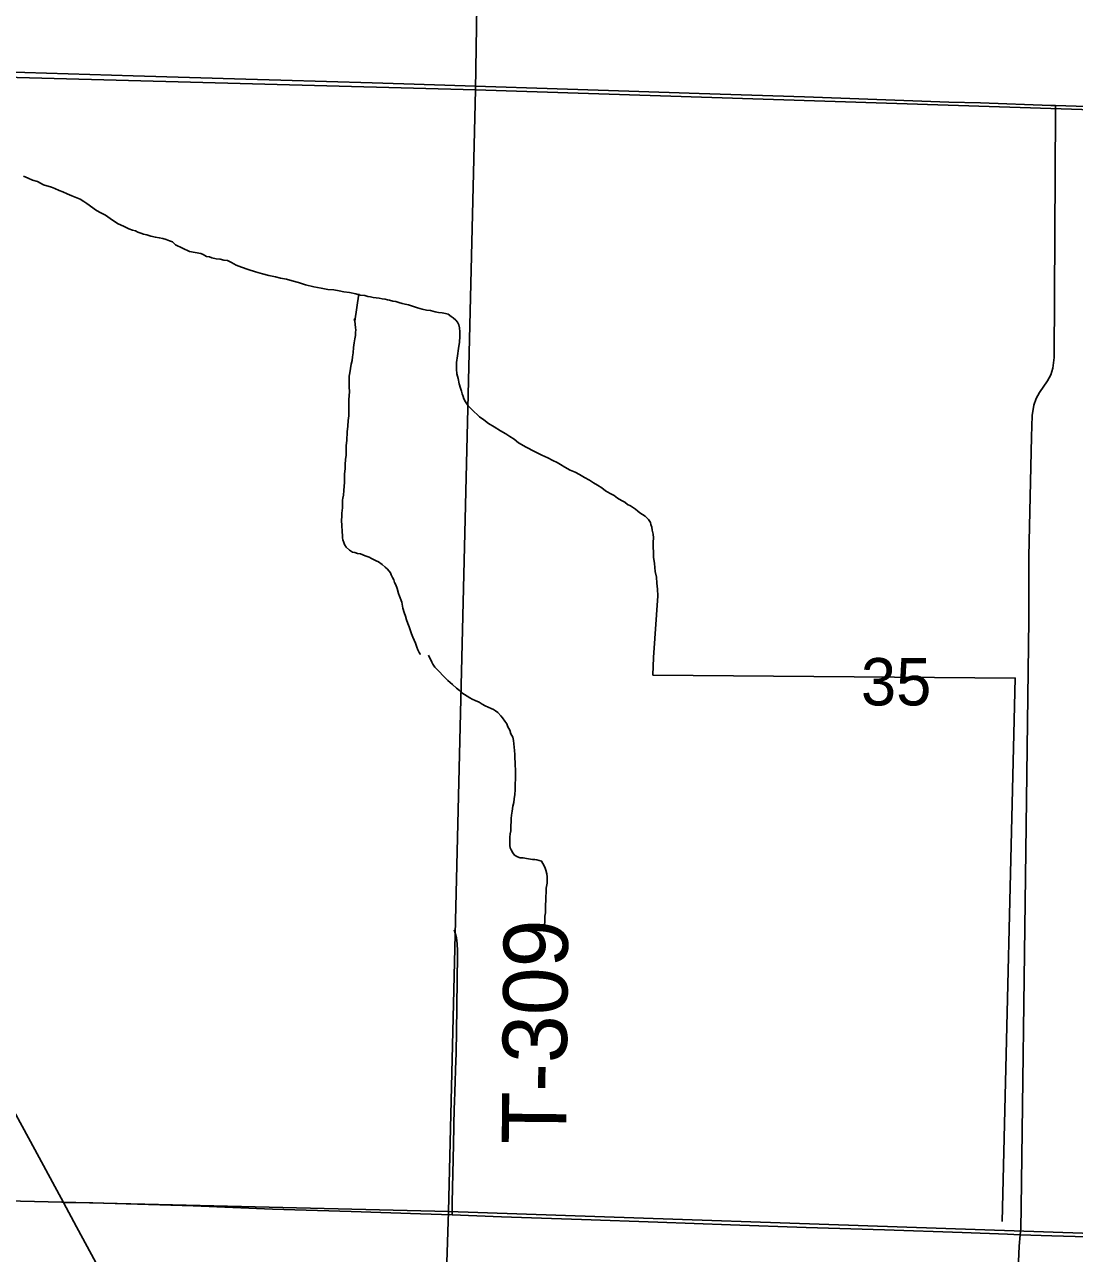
# Model space of a CAD drawing. Extents: x 1587405 to 1714697, y 1028970 to 1155083.
# Drawn here: x 1669958 to 1674855, y 1091803 to 1097535 of the extents above; entities that cross this region are included whole.
import ezdxf

# ---------------------------------------------------------------- set-up
doc = ezdxf.new("R2010")
doc.units = 0
for name, color, linetype in [('GM_X_Minor_River', 7, 'Continuous'), ('GM_X_Section', 7, 'Continuous'), ('GM_X_Section_Text', 7, 'Continuous'), ('GM_X_State_Route', 7, 'Continuous'), ('GM_X_Township_Road', 7, 'Continuous'), ('GM_X_Township_Road_Text', 7, 'Continuous')]:
    doc.layers.add(name, color=color, linetype=linetype)

msp = doc.modelspace()

# ---------------------------------------------------------------- linework, layer by layer
at = {"layer": 'GM_X_Minor_River'}
for points in [[(1669953.1, 1096828.6), (1669975.1, 1096818.2), (1669995.2, 1096809.9), (1670017.2, 1096803.6), (1670045.2, 1096787.2), (1670083.4, 1096776.6), (1670099.4, 1096770.4), (1670119.4, 1096762.1), (1670135.5, 1096755.8), (1670155.5, 1096745.5), (1670177.5, 1096737.2), (1670201.6, 1096726.8), (1670217.6, 1096720.6), (1670233.6, 1096710.4), (1670247.6, 1096700.1), (1670293.5, 1096667.4), (1670313.5, 1096657.1), (1670335.5, 1096646.8), (1670357.5, 1096630.4), (1670391.4, 1096607.8), (1670421.5, 1096593.4), (1670443.5, 1096583), (1670461.5, 1096576.8), (1670475.6, 1096572.6), (1670485.6, 1096566.4), (1670499.6, 1096562.2), (1670511.7, 1096558), (1670527.7, 1096553.8), (1670545.8, 1096547.6), (1670567.9, 1096543.2), (1670586, 1096541), (1670602, 1096536.8), (1670618.1, 1096532.5), (1670634.1, 1096526.3), (1670648.2, 1096522.1), (1670662.1, 1096507.9), (1670726.2, 1096476.9), (1670780.4, 1096468.1), (1670790.4, 1096462), (1670806.4, 1096453.7), (1670820.5, 1096451.5), (1670830.5, 1096447.4), (1670850.6, 1096443.1), (1670870.7, 1096440.8), (1670886.8, 1096436.6), (1670904.9, 1096434.3), (1670922.9, 1096426.1), (1670944.9, 1096413.7), (1670969, 1096403.4), (1671001.1, 1096392.9), (1671035.2, 1096382.4), (1671067.3, 1096371.9), (1671097.4, 1096365.5), (1671127.5, 1096359.1), (1671151.6, 1096352.8), (1671179.8, 1096348.4), (1671205.8, 1096340), (1671235.9, 1096331.6), (1671268, 1096321.1), (1671306.2, 1096312.6), (1671340.4, 1096306.1), (1671372.5, 1096299.6), (1671400.7, 1096297.2), (1671424.8, 1096292.9), (1671446.9, 1096288.6), (1671473.1, 1096286.2), (1671503.2, 1096279.8), (1671523.3, 1096273.5), (1671545.4, 1096271.2), (1671559.4, 1096267), (1671571.5, 1096264.9), (1671583.6, 1096262.7), (1671597.6, 1096260.5), (1671611.7, 1096258.3), (1671625.8, 1096256.1), (1671639.8, 1096253.9), (1671649.9, 1096251.8), (1671659.9, 1096249.6), (1671676, 1096245.4), (1671690.1, 1096243.2), (1671704.1, 1096239), (1671718.2, 1096234.8), (1671732.2, 1096230.6), (1671748.3, 1096228.4), (1671790.4, 1096213.8), (1671812.5, 1096207.5), (1671832.6, 1096203.2), (1671850.7, 1096200.9), (1671862.7, 1096198.8), (1671872.7, 1096194.6), (1671888.8, 1096192.4), (1671904.9, 1096190.2), (1671921, 1096187.9), (1671933, 1096183.8), (1671947, 1096173.5), (1671957, 1096167.4), (1671969, 1096157.2), (1671976.9, 1096147)], [(1671516.4, 1096279.2), (1671497.5, 1096151.3), (1671495.7, 1096161.4), (1671497.5, 1096151.3), (1671499.4, 1096137.2), (1671501.2, 1096121.1), (1671503.1, 1096111.1), (1671500.9, 1096099.1), (1671500.7, 1096085), (1671498.5, 1096068.9), (1671494.3, 1096050.9), (1671492, 1096028.8), (1671489.7, 1096004.8), (1671487.4, 1095984.7), (1671485.2, 1095968.7), (1671480.9, 1095950.6), (1671478.6, 1095930.6), (1671474.4, 1095910.6), (1671472.2, 1095894.5), (1671472, 1095882.4), (1671471.8, 1095868.4), (1671471.5, 1095844.3), (1671473.3, 1095824.2), (1671471, 1095804.1), (1671470.8, 1095786), (1671470.5, 1095763.9), (1671470.3, 1095743.9), (1671470, 1095725.8), (1671469.8, 1095709.7), (1671467.5, 1095687.6), (1671465.2, 1095661.6), (1671462.8, 1095635.5), (1671460.3, 1095595.3), (1671458, 1095571.2), (1671457.7, 1095551.2), (1671457.6, 1095541.1), (1671457.4, 1095527.1), (1671455.2, 1095507), (1671452.9, 1095482.9), (1671452.6, 1095462.8), (1671450.3, 1095438.8), (1671449.8, 1095400.6), (1671447.3, 1095362.4), (1671445, 1095340.4), (1671442.8, 1095326.3), (1671440.7, 1095316.3), (1671440.5, 1095300.3), (1671440.2, 1095280.2), (1671437.9, 1095256.1), (1671437.7, 1095238), (1671435.5, 1095226), (1671437.1, 1095193.8), (1671438.9, 1095175.7), (1671438.8, 1095165.7), (1671440.7, 1095155.6), (1671440.5, 1095141.5), (1671442.4, 1095131.5), (1671446.3, 1095119.4), (1671450.2, 1095109.3), (1671458.1, 1095097.1), (1671474, 1095082.8), (1671488, 1095074.6), (1671498, 1095072.5), (1671510.1, 1095068.3), (1671524.1, 1095066.1), (1671536.2, 1095061.9), (1671546.2, 1095057.8), (1671564.2, 1095051.5), (1671576.3, 1095045.3), (1671588.3, 1095039.1), (1671598.3, 1095033), (1671608.3, 1095028.8), (1671626.3, 1095016.6), (1671640.2, 1095004.3), (1671650.1, 1094994.1), (1671664, 1094977.9), (1671667.9, 1094967.8), (1671673.8, 1094955.7), (1671679.7, 1094945.5), (1671683.6, 1094933.4), (1671689.5, 1094921.3), (1671695.3, 1094905.2), (1671701.1, 1094881), (1671707, 1094868.8), (1671716.7, 1094840.6), (1671722.4, 1094812.4), (1671728.2, 1094792.2), (1671734, 1094776.1), (1671739.8, 1094757.9), (1671745.7, 1094741.8), (1671751.5, 1094725.6), (1671757.3, 1094707.4), (1671763.2, 1094693.3), (1671769, 1094677.2), (1671774.9, 1094663), (1671780.7, 1094648.9), (1671786.6, 1094630.7), (1671792.4, 1094618.6), (1671798.3, 1094606.5), (1671802.3, 1094598.4), (1671804.3, 1094598.3)], [(1671976.9, 1096147), (1671982.8, 1096134.9), (1671986.6, 1096120.8), (1671988.4, 1096102.7), (1671988.1, 1096080.6), (1671985.8, 1096054.5), (1671981.4, 1096024.4), (1671976.9, 1095990.3), (1671972.5, 1095958.2), (1671972.1, 1095928.1), (1671973.8, 1095906), (1671979.6, 1095883.8), (1671985.4, 1095859.6), (1671991.1, 1095839.5), (1671995, 1095825.3), (1671998.9, 1095813.2), (1672002.7, 1095801.1), (1672006.6, 1095789), (1672014.5, 1095774.9), (1672026.3, 1095756.6), (1672044.3, 1095740.3), (1672080.1, 1095705.7), (1672100.1, 1095691.4), (1672122, 1095675), (1672148, 1095658.6), (1672178, 1095640.1), (1672202, 1095625.8), (1672221.9, 1095613.4), (1672241.9, 1095601.1), (1672261.9, 1095584.8), (1672297.9, 1095564.2), (1672335.9, 1095543.6), (1672369.9, 1095527.1), (1672398, 1095514.7), (1672422, 1095502.3), (1672442, 1095492), (1672458, 1095483.8), (1672478, 1095471.4), (1672502, 1095457.1), (1672526, 1095446.7), (1672546, 1095436.4), (1672570, 1095422), (1672592, 1095409.7), (1672612, 1095397.3), (1672630, 1095387.1), (1672650, 1095374.8), (1672667.9, 1095360.4), (1672689.9, 1095348.1), (1672708, 1095337.8), (1672723.9, 1095325.6), (1672741.9, 1095315.3), (1672757.9, 1095307), (1672769.9, 1095296.8), (1672783.9, 1095290.6), (1672797.9, 1095280.4), (1672807.9, 1095274.2), (1672817.8, 1095266.1), (1672827.8, 1095257.9), (1672839.8, 1095249.7), (1672851.8, 1095241.5), (1672867.7, 1095227.2), (1672877.6, 1095213.1), (1672879.5, 1095203), (1672883.4, 1095190.9), (1672885.2, 1095176.8), (1672889, 1095158.6), (1672890.8, 1095140.6), (1672890.5, 1095120.5), (1672891.6, 1095050.1), (1672895.3, 1095022), (1672898.9, 1094983.7), (1672904.6, 1094957.5), (1672906.2, 1094929.4), (1672909.9, 1094901.2), (1672911.6, 1094871.1), (1672891.8, 1094582)], [(1671841.4, 1094594.3), (1671857.9, 1094561.2), (1671861.9, 1094551.2), (1671871.9, 1094537.1), (1671891.9, 1094516.9), (1671909.9, 1094496.8), (1671932, 1094474.7), (1671954, 1094456.6), (1671972, 1094440.4), (1671986, 1094428.3), (1671998, 1094418.3), (1672010.1, 1094410.2), (1672022.1, 1094402.2), (1672034.1, 1094394.1), (1672046.1, 1094388), (1672060.2, 1094382), (1672078.2, 1094373.9), (1672092.3, 1094365.8), (1672106.3, 1094357.7), (1672120.3, 1094351.7), (1672134.4, 1094345.6), (1672144.4, 1094339.6), (1672154.4, 1094333.5), (1672164.4, 1094325.4), (1672178.4, 1094311.3), (1672186.4, 1094301.3), (1672198.4, 1094285.2), (1672206.4, 1094273.1), (1672212.4, 1094259.1), (1672220.4, 1094243), (1672226.4, 1094226.9), (1672234.4, 1094210.8), (1672238.4, 1094194.8), (1672242.3, 1094148.6), (1672244.2, 1094130.5), (1672244.2, 1094110.5), (1672246.2, 1094096.4), (1672246.1, 1094078.4), (1672248.1, 1094060.3), (1672248, 1094040.2), (1672248, 1094016.1), (1672245.9, 1093992.1), (1672245.9, 1093966), (1672243.8, 1093943.9), (1672241.8, 1093923.9), (1672239.7, 1093905.8), (1672235.7, 1093889.8), (1672231.6, 1093865.7), (1672229.5, 1093847.6), (1672227.5, 1093831.6), (1672227.5, 1093815.6), (1672225.4, 1093799.5), (1672225.4, 1093785.5), (1672225.4, 1093773.4), (1672223.3, 1093759.4), (1672221.3, 1093745.3), (1672221.2, 1093731.3), (1672221.2, 1093721.3), (1672221.2, 1093705.2), (1672223.2, 1093695.2), (1672227.2, 1093685.1), (1672235.2, 1093671.1), (1672243.2, 1093661), (1672257.2, 1093652.9), (1672269.2, 1093648.9), (1672283.3, 1093648.8), (1672299.3, 1093644.8), (1672317.4, 1093642.7), (1672327.4, 1093640.6), (1672337.4, 1093640.6), (1672347.5, 1093638.6), (1672357.5, 1093636.5), (1672369.5, 1093632.5), (1672381.5, 1093610.4), (1672385.5, 1093600.3), (1672389.5, 1093590.3), (1672393.5, 1093574.2), (1672395.5, 1093560.2), (1672395.4, 1093546.1), (1672395.4, 1093530.1), (1672391.3, 1093506), (1672391.3, 1093485.9), (1672389.2, 1093467.9), (1672389.2, 1093447.8), (1672387.1, 1093429.8), (1672387.1, 1093409.7), (1672387, 1093391.6), (1672385, 1093375.6), (1672385, 1093361.6), (1672384.9, 1093347.5), (1672382.9, 1093337.5), (1672382.9, 1093325.4), (1672380.9, 1093321.4)], [(1672891.7, 1094582), (1672888.8, 1094500.6), (1674579.1, 1094486.6), (1674517.2, 1091952)]]:
    msp.add_lwpolyline(points, dxfattribs=at)
at = {"layer": 'GM_X_Section'}
for points in [[(1666847.1, 1102659.7), (1672144.7, 1102517.4), (1672060.5, 1097231.1), (1666741, 1097373.7)], [(1672144.7, 1102517.4), (1677347.9, 1102346.3), (1677285.8, 1097061.7), (1672060.5, 1097231.1)], [(1672060.5, 1097231.1), (1671935.5, 1091998.3), (1666653.8, 1092126.1), (1666741, 1097373.7)], [(1677285.8, 1097061.7), (1677212.6, 1091818.6), (1671935.5, 1091998.3), (1672060.5, 1097231.1)], [(1666555.8, 1092129.2), (1666653.8, 1092126.1), (1671935.5, 1091998.3), (1671767.3, 1086851.1), (1666401.8, 1086987.9)], [(1671935.5, 1091998.3), (1677212.6, 1091818.6), (1677028.4, 1086675.5), (1671767.3, 1086851.1)]]:
    msp.add_lwpolyline(points, close=True, dxfattribs=at)
at = {"layer": 'GM_X_State_Route'}
msp.add_lwpolyline([(1669848.4, 1092576.4), (1670004.9, 1092287.7), (1670138.7, 1092040.7), (1670200.4, 1091926.8), (1670411, 1091536.7)], dxfattribs=at)
at = {"layer": 'GM_X_Township_Road'}
for points in [[(1669857.4, 1097315.4), (1670464.2, 1097296.9), (1670989.1, 1097280.2), (1671153.2, 1097276.2), (1671578.9, 1097263.4), (1671726.3, 1097258.2), (1672776, 1097224.5), (1673104, 1097214.4), (1673596, 1097198), (1673891.3, 1097188.1), (1674268.4, 1097174), (1674416.1, 1097169.9), (1674744.1, 1097158.5), (1674766.7, 1097157.7)], [(1674601.4, 1091889.7), (1674604, 1091918.6), (1674606.1, 1092017), (1674627, 1093560.3), (1674642.6, 1094759), (1674642.7, 1095054.6), (1674654.3, 1095612.8), (1674657, 1095711.4), (1674665, 1095759.8), (1674676, 1095790.5), (1674691.8, 1095819.2), (1674729.5, 1095873.1), (1674744.5, 1095902), (1674754, 1095933.2), (1674759.9, 1095982.2), (1674766.6, 1097131.6), (1674766.7, 1097157.7)], [(1674766.7, 1097157.7), (1675006.6, 1097150), (1675219.7, 1097142), (1675613.4, 1097131.1), (1676121.7, 1097113.2), (1676395.9, 1097102.6), (1676528.8, 1097096.4), (1676729, 1097089.3), (1677269.4, 1097067.5), (1677291.4, 1097067)], [(1671951.6, 1091982.6), (1671952.1, 1092009.5), (1671952.6, 1092040.1), (1671958.4, 1092311.6), (1671962.1, 1092482.4), (1671962.7, 1092505.4), (1671964.5, 1092561.2), (1671966, 1092600.5), (1671968.2, 1092662.9), (1671970.2, 1092735.2), (1671973.2, 1092948.7), (1671975.5, 1093083.3), (1671977.3, 1093188.3), (1671977.7, 1093213.6), (1671975.9, 1093246.4), (1671974.4, 1093261.7), (1671972.1, 1093275.4), (1671967.6, 1093292.8), (1671962.1, 1093312)], [(1670138.7, 1092040.7), (1670275.2, 1092038.2), (1670744, 1092024.6), (1671113.5, 1092009.8), (1671480.7, 1091998.3), (1671804.5, 1091986.7), (1671951.6, 1091982.6)], [(1671951.6, 1091982.6), (1672181.5, 1091974.1), (1672555.1, 1091961.4), (1672911.6, 1091948.8), (1673251.1, 1091936.1), (1673604.2, 1091924.4), (1673969.2, 1091912.5), (1674330.9, 1091900.8), (1674543.1, 1091893.3), (1674601.4, 1091889.7)], [(1674488.3, 1089527.8), (1674545.5, 1090672.4), (1674596.7, 1091837.1), (1674601.4, 1091889.7)], [(1674601.4, 1091889.7), (1674749.5, 1091884.4), (1675131.7, 1091873.7), (1675474.2, 1091863.1), (1675940.7, 1091847.6), (1676165.2, 1091840.9), (1676485.7, 1091827.4), (1677228.8, 1091801.1)]]:
    msp.add_lwpolyline(points, dxfattribs=at)

# ---------------------------------------------------------------- texts
at = {"layer": 'GM_X_Section_Text'}
msp.add_text('35', height=221, rotation=0.00001, dxfattribs=at).set_placement((1673858.7, 1094359.2))
at = {"layer": 'GM_X_Township_Road_Text'}
msp.add_text('T-309', height=300, rotation=89.4372, dxfattribs=at).set_placement((1672483, 1092310.9))

doc.saveas('drawing.dxf')
